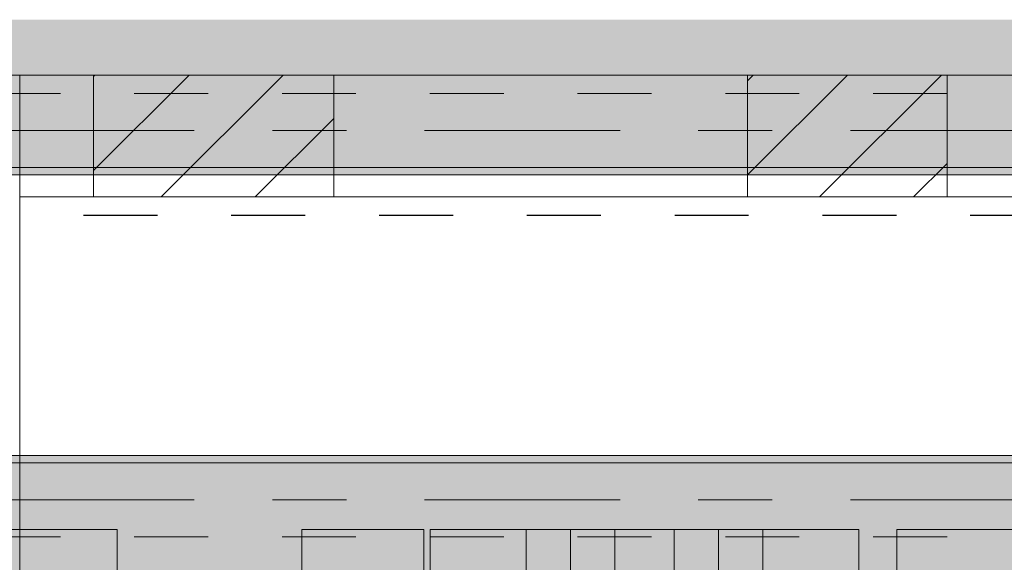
# Model space of a CAD drawing. Header units: metres. Extents: x -3.6 to 85.2, y -11 to 16.8.
# Tile 357 of 508: x 42.2 to 43.6, y 5.3 to 6. Entities that reach past the tile are written whole.
import ezdxf

# ---------------------------------------------------------------- set-up
doc = ezdxf.new("R2010")
doc.units = ezdxf.units.M
doc.header["$MEASUREMENT"] = 0
for name, pattern in [('Achse', [0.2, 0.1, -0.05, 0, -0.05]), ('Strichlinie doppelt', [0.546806, 0.264583, -0.105833, 0.070556, -0.105833]), ('Strichlinie eng', [0.115, 0.075, -0.04]), ('STRICHPUNKT', [0.015, 0.0075, -0.00375, 0, -0.00375]), ('Wipeout_Contour', [1, 0, -1])]:
    doc.linetypes.add(name, pattern=pattern)
for name, color, linetype in [('301 - Elemente.Linie', 7, 'Continuous'), ('305 - Elemente.Linie_ Schraffur - Deckenspiegel', 7, 'Continuous'), ('451 - Universal.Achsen Raster', 7, 'Continuous'), ('605 - Struktur.Wand Innen', 7, 'Continuous'), ('608 - Struktur.Träger', 7, 'Continuous'), ('Abbruch_302 - Elemente.Schraffur', 7, 'Continuous'), ('Neubau_302 - Elemente.Schraffur', 7, 'Continuous'), ('Neubau_605 - Struktur.Wand Innen', 7, 'Continuous'), ('Neubau_606 - Struktur.Wand Innen Ausbau', 7, 'Continuous'), ('Neubau_653 - Abdeckung.TB Verkofferung', 7, 'Continuous')]:
    doc.layers.add(name, color=color, linetype=linetype)
doc.linetypes.add('Abbruch 1', pattern='A,0,[1,2022.0244.A_L5A-PL04.03_iB_Deckenspiegel 1.OG1.Shx,S=0.001984,R=0,X=0,Y=0],-0.25,0', length=0.25)
pattern_1 = [(45, (0, 0), (-0.01767767, 0.01767767), [0, -0.025])]
pattern_2 = [(45, (0, 0), (-0.0636396, 0.0636396), [])]
pattern_3 = [(45, (0, 0), (-0.08485281, 0.08485281), []), (45, (-0.04243, 0.04243), (-0.08485281, 0.08485281), [0.09, -0.03])]

msp = doc.modelspace()

# ---------------------------------------------------------------- hatches: boundary and pattern name
at = {"layer": '608 - Struktur.Träger', "linetype": 'Continuous', "lineweight": 0, "true_color": 0x000000}
h = msp.add_hatch(dxfattribs=at)
h.set_pattern_fill('Gips_0001', color=18, style=0, pattern_type=2)
h.set_pattern_definition(pattern_1)
h.paths.add_polyline_path([(40.29, 5.41), (40.29, 5.4), (47.17, 5.4), (47.17, 5.41)])
h = msp.add_hatch(dxfattribs=at)
h.set_pattern_fill('Beton__Stahlbeton_0001', color=18, style=0, pattern_type=2)
h.set_pattern_definition(pattern_3)
h.paths.add_polyline_path([(0.69, 5.4), (0.38, 5.4), (0.38, 5.2), (0.69, 5.2), (7.57, 5.2), (7.89, 5.2), (11.17, 5.2), (11.49, 5.2), (14.86, 5.2), (15.02, 5.2), (18.37, 5.2), (18.69, 5.2), (22.04, 5.2), (22.2, 5.2), (25.57, 5.2), (25.89, 5.2), (29.26, 5.2), (29.42, 5.2), (32.77, 5.2), (33.09, 5.2), (36.46, 5.2), (36.6, 5.2), (39.97, 5.2), (40.29, 5.2), (47.16, 5.2), (47.49, 5.2), (54.37, 5.2), (54.69, 5.2), (58.06, 5.2), (58.195, 5.2), (61.57, 5.2), (61.88, 5.2), (61.88, 5.4), (61.57, 5.4), (58.195, 5.4), (58.06, 5.4), (54.69, 5.4), (54.37, 5.4), (47.49, 5.4), (47.17, 5.4), (40.29, 5.4), (39.97, 5.4), (36.6, 5.4), (36.46, 5.4), (33.09, 5.4), (32.77, 5.4), (29.42, 5.4), (29.26, 5.4), (25.89, 5.4), (25.57, 5.4), (22.2, 5.4), (22.04, 5.4), (18.69, 5.4), (18.37, 5.4), (15.02, 5.4), (14.86, 5.4), (11.49, 5.4), (11.17, 5.4), (7.89, 5.4), (7.57, 5.4)])
at = {"layer": 'Neubau_606 - Struktur.Wand Innen Ausbau', "linetype": 'Continuous', "lineweight": 0, "true_color": 0x000000}
h = msp.add_hatch(dxfattribs=at)
h.set_pattern_fill('Gips_0001', color=18, style=0, pattern_type=2)
h.set_pattern_definition(pattern_1)
h.paths.add_polyline_path([(42.2125, 5.925), (42.2125, 5.76), (42.225, 5.76), (42.225, 5.925)])

# ---------------------------------------------------------------- linework, layer by layer
at = {"layer": '301 - Elemente.Linie', "color": 1, "linetype": 'Strichlinie eng', "lineweight": 25, "flags": 128}
msp.add_lwpolyline([(40.3114, 5.7353), (47.17, 5.7353)], dxfattribs=at)
at = {"layer": '305 - Elemente.Linie_ Schraffur - Deckenspiegel', "color": 7, "linetype": 'Continuous', "lineweight": 9}
for p, q in [((42.192, 5.31), (42.357, 5.31)), ((42.357, 5.31), (42.357, 4.96)), ((42.607, 5.31), (42.772, 5.31)), ((42.607, 5.31), (42.607, 4.96)), ((42.772, 5.31), (42.772, 0.645)), ((43.412, 5.31), (43.577, 5.31)), ((43.412, 5.31), (43.412, 0.645))]:
    msp.add_line(p, q, dxfattribs=at)
at = {"layer": '305 - Elemente.Linie_ Schraffur - Deckenspiegel', "color": 7, "linetype": 'STRICHPUNKT', "lineweight": 9}
for p, q in [((42.9705, 5.31), (42.9705, 0.645)), ((43.1705, 5.31), (43.1705, 0.645))]:
    msp.add_line(p, q, dxfattribs=at)
at = {"layer": '305 - Elemente.Linie_ Schraffur - Deckenspiegel', "color": 7, "linetype": 'Continuous', "lineweight": 9, "flags": 128}
msp.add_lwpolyline([(42.7805, 5.31), (43.3605, 5.31), (43.3605, 0.645), (42.7805, 0.645)], close=True, dxfattribs=at)
at = {"layer": '305 - Elemente.Linie_ Schraffur - Deckenspiegel', "color": 7, "linetype": 'Continuous', "lineweight": 9}
for points in [[(42.9105, 0.645), (43.0305, 0.645), (43.0305, 5.31), (42.9105, 5.31)], [(43.1105, 0.645), (43.2305, 0.645), (43.2305, 5.31), (43.1105, 5.31)]]:
    msp.add_lwpolyline(points, close=True, dxfattribs=at)
at = {"layer": '451 - Universal.Achsen Raster', "color": 160, "linetype": 'Strichlinie doppelt', "lineweight": 9, "true_color": 0x3232ff}
msp.add_line((64.935, 5.35), (-3.175, 5.35), dxfattribs=at)
at = {"layer": '605 - Struktur.Wand Innen', "color": 7, "linetype": 'Continuous', "lineweight": 13}
msp.add_line((42.225, 5.925), (42.2125, 5.925), dxfattribs=at)
at = {"layer": '608 - Struktur.Träger', "color": 7, "linetype": 'Continuous', "lineweight": 13}
for p, q in [((0.38, 5.41), (61.88, 5.41)), ((47.17, 5.4), (40.29, 5.4))]:
    msp.add_line(p, q, dxfattribs=at)
at = {"layer": '608 - Struktur.Träger', "color": 7, "linetype": 'Continuous', "lineweight": 5}
msp.add_line((47.17, 5.41), (40.29, 5.41), dxfattribs=at)
at = {"layer": '608 - Struktur.Träger', "color": 7, "linetype": 'Achse', "lineweight": 9}
msp.add_line((0.38, 5.3), (61.88, 5.3), dxfattribs=at)
at = {"layer": 'Neubau_605 - Struktur.Wand Innen', "color": 1, "linetype": 'Continuous', "lineweight": 5}
msp.add_line((42.225, 5.76), (42.225, 5.925), dxfattribs=at)
at = {"layer": 'Neubau_606 - Struktur.Wand Innen Ausbau', "color": 1, "linetype": 'Continuous', "lineweight": 5, "flags": 128}
msp.add_lwpolyline([(42.225, 5.18), (42.225, 5.76)], dxfattribs=at)
at = {"layer": 'Neubau_653 - Abdeckung.TB Verkofferung', "color": 1, "linetype": 'Continuous', "lineweight": 9}
msp.add_line((42.225, 5.76), (44.37, 5.76), dxfattribs=at)

# ---------------------------------------------------------------- next in the draw order: wipeouts: each hides what was drawn before it
at = {"color": 254, "linetype": 'Wipeout_Contour', "lineweight": 0, "ltscale": 174.765288}
msp.add_wipeout([(44.37, 5.925), (42.225, 5.925), (42.225, 5.76), (44.37, 5.76)], dxfattribs=at).dxf.layer = '605 - Struktur.Wand Innen'

# ---------------------------------------------------------------- next in the draw order: linework, layer by layer
at = {"layer": '605 - Struktur.Wand Innen', "color": 7, "linetype": 'Continuous', "lineweight": 13, "flags": 128}
for points in [[(45.07, 5.925), (40.29, 5.925)], [(42.225, 5.76), (44.37, 5.76)]]:
    msp.add_lwpolyline(points, dxfattribs=at)
at = {"layer": 'Neubau_605 - Struktur.Wand Innen', "color": 1, "linetype": 'Continuous', "lineweight": 5}
msp.add_line((42.225, 5.76), (42.225, 5.925), dxfattribs=at)

# ---------------------------------------------------------------- next in the draw order: wipeouts: each hides what was drawn before it
at = {"color": 254, "linetype": 'Wipeout_Contour', "lineweight": 0, "ltscale": 171.562784}
msp.add_wipeout([(42.325, 5.925), (42.65, 5.925), (42.65, 5.76), (42.325, 5.76)], dxfattribs=at).dxf.layer = 'Abbruch_302 - Elemente.Schraffur'
at = {"color": 254, "linetype": 'Wipeout_Contour', "lineweight": 0, "ltscale": 174.960938}
msp.add_wipeout([(43.21, 5.925), (43.48, 5.925), (43.48, 5.76), (43.21, 5.76)], dxfattribs=at).dxf.layer = 'Neubau_302 - Elemente.Schraffur'

# ---------------------------------------------------------------- next in the draw order: hatches: boundary and pattern name
at = {"layer": '608 - Struktur.Träger', "linetype": 'Continuous', "lineweight": 0, "true_color": 0x000000}
h = msp.add_hatch(dxfattribs=at)
h.set_pattern_fill('Beton__Stahlbeton_0001', color=18, style=0, pattern_type=2)
h.set_pattern_definition(pattern_3)
h.paths.add_polyline_path([(0.69, 6), (0.38, 6), (0.38, 5.8), (0.69, 5.8), (7.57, 5.8), (7.89, 5.8), (11.17, 5.8), (11.49, 5.8), (14.86, 5.8), (15.02, 5.8), (18.37, 5.8), (18.69, 5.8), (22.04, 5.8), (22.2, 5.8), (25.57, 5.8), (25.89, 5.8), (32.77, 5.8), (33.09, 5.8), (36.46, 5.8), (36.6, 5.8), (39.97, 5.8), (40.29, 5.8), (47.17, 5.8), (47.49, 5.8), (54.37, 5.8), (54.69, 5.8), (58.06, 5.8), (58.195, 5.8), (61.57, 5.8), (61.88, 5.8), (61.88, 6), (61.57, 6), (54.69, 6), (54.37, 6), (50.9225, 6), (50.8575, 6), (47.49, 6), (47.17, 6), (40.29, 6), (39.97, 6), (33.09, 6), (32.77, 6), (25.89, 6), (25.57, 6), (18.69, 6), (18.37, 6), (11.49, 6), (11.17, 6), (7.89, 6), (7.57, 6)])
h = msp.add_hatch(dxfattribs=at)
h.set_pattern_fill('Gips_0001', color=18, style=0, pattern_type=2)
h.set_pattern_definition(pattern_1)
h.paths.add_polyline_path([(47.17, 5.8), (40.29, 5.8), (40.29, 5.79), (47.17, 5.79)])
at = {"layer": 'Abbruch_302 - Elemente.Schraffur', "linetype": 'Continuous', "lineweight": 5}
h = msp.add_hatch(dxfattribs=at)
h.set_pattern_fill('MW_Ziegel_0001', style=0, pattern_type=2)
h.set_pattern_definition(pattern_2)
h.paths.add_polyline_path([(42.325, 5.925), (42.65, 5.925), (42.65, 5.76), (42.325, 5.76)])
at = {"layer": 'Neubau_302 - Elemente.Schraffur', "linetype": 'Continuous', "lineweight": 5}
h = msp.add_hatch(dxfattribs=at)
h.set_pattern_fill('MW_Ziegel_0001', style=0, pattern_type=2)
h.set_pattern_definition(pattern_2)
h.paths.add_polyline_path([(43.21, 5.925), (43.48, 5.925), (43.48, 5.76), (43.21, 5.76)])

# ---------------------------------------------------------------- next in the draw order: linework, layer by layer
at = {"layer": '451 - Universal.Achsen Raster', "color": 160, "linetype": 'Strichlinie doppelt', "lineweight": 9, "true_color": 0x3232ff}
msp.add_line((64.935, 5.85), (-3.175, 5.85), dxfattribs=at)
at = {"layer": '608 - Struktur.Träger', "color": 7, "linetype": 'Achse', "lineweight": 9}
msp.add_line((0.38, 5.9), (61.88, 5.9), dxfattribs=at)
at = {"layer": '608 - Struktur.Träger', "color": 7, "linetype": 'Continuous', "lineweight": 13}
msp.add_line((0.38, 5.79), (61.88, 5.79), dxfattribs=at)
at = {"layer": '608 - Struktur.Träger', "color": 7, "linetype": 'Continuous', "lineweight": 5}
msp.add_line((47.17, 5.79), (40.29, 5.79), dxfattribs=at)
at = {"layer": '608 - Struktur.Träger', "color": 7, "linetype": 'Continuous', "lineweight": 13, "flags": 128}
msp.add_lwpolyline([(61.88, 5.8), (61.57, 5.8), (58.195, 5.8), (58.06, 5.8), (54.69, 5.8), (54.37, 5.8), (47.49, 5.8), (47.17, 5.8), (40.29, 5.8), (39.97, 5.8), (36.6, 5.8), (36.46, 5.8), (33.09, 5.8), (32.77, 5.8), (25.89, 5.8)], dxfattribs=at)
at = {"layer": 'Abbruch_302 - Elemente.Schraffur', "color": 7, "linetype": 'Abbruch 1', "lineweight": 9, "flags": 128}
msp.add_lwpolyline([(42.325, 5.925), (42.65, 5.925), (42.65, 5.76), (42.325, 5.76)], close=True, dxfattribs=at)
at = {"layer": 'Neubau_302 - Elemente.Schraffur', "color": 1, "linetype": 'Continuous', "lineweight": 9, "flags": 128}
msp.add_lwpolyline([(43.21, 5.925), (43.48, 5.925), (43.48, 5.76), (43.21, 5.76)], close=True, dxfattribs=at)

doc.saveas('drawing.dxf')
